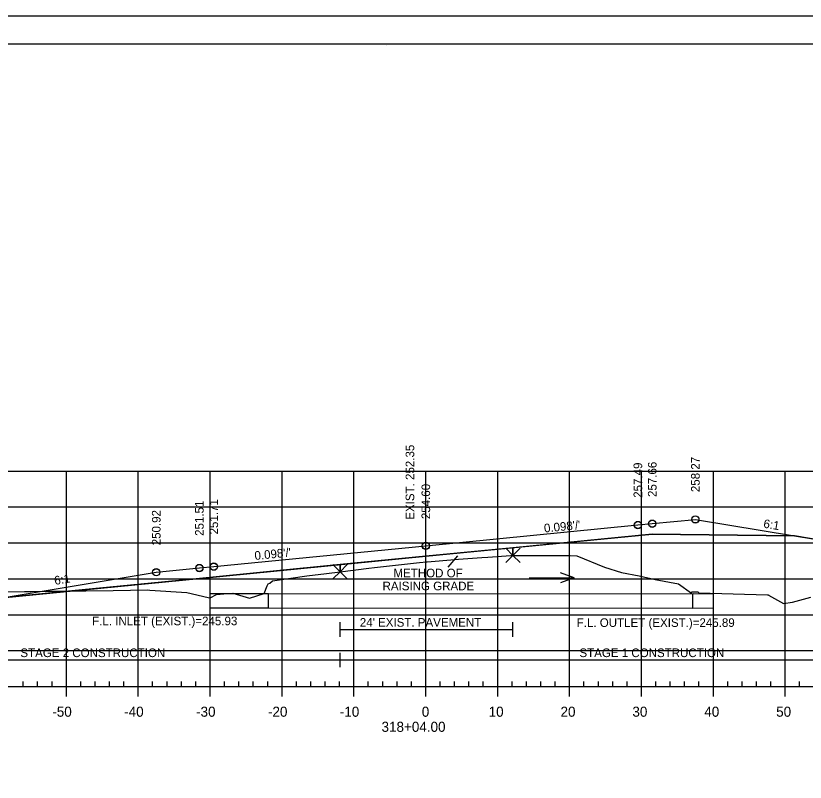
# Model space of a CAD drawing. Extents: x 1365647 to 1367999, y 387113 to 400173.
# Drawn here: x 1365837 to 1365946.9, y 398786.3 to 398893 of the extents above; entities that cross this region are included whole.
import ezdxf

# ---------------------------------------------------------------- set-up
doc = ezdxf.new("R2010")
doc.units = 0
for name, color, linetype in [('R_Alt Surface', 7, 'Continuous'), ('R_Axis', 7, 'Continuous'), ('R_Axis Annot', 7, 'Continuous'), ('R_Border', 7, 'Continuous'), ('R_Border Notes', 7, 'Continuous'), ('R_Contours', 7, 'Continuous'), ('R_Detour', 7, 'Continuous'), ('R_Dimension', 7, 'Continuous'), ('R_Exist Surface', 7, 'Continuous'), ('R_Fin Surface', 7, 'Continuous'), ('R_Fin Surface Annot', 7, 'Continuous'), ('R_Grid', 7, 'Continuous'), ('R_No Plot', 7, 'Continuous'), ('R_Water', 7, 'Continuous'), ('R_Water Annot', 7, 'Continuous'), ('R_Xsect Elev', 7, 'Continuous')]:
    doc.layers.add(name, color=color, linetype=linetype)

msp = doc.modelspace()

# ---------------------------------------------------------------- linework, layer by layer
at = {"layer": 'R_Alt Surface'}
msp.add_lwpolyline([(1365835.17, 398811.98), (1365862.59, 398814.68), (1365894.09, 398817.77), (1365925.59, 398820.85), (1365945.36, 398820.61)], dxfattribs=at)
at = {"layer": 'R_Axis'}
for p, q in [((1365838.09, 398799.63), (1365838.09, 398800.33)), ((1365840.09, 398799.63), (1365840.09, 398800.33)), ((1365842.09, 398799.63), (1365842.09, 398800.33)), ((1365846.09, 398799.63), (1365846.09, 398800.33)), ((1365848.09, 398799.63), (1365848.09, 398800.33)), ((1365850.09, 398799.63), (1365850.09, 398800.33)), ((1365852.09, 398799.63), (1365852.09, 398800.33)), ((1365856.09, 398799.63), (1365856.09, 398800.33)), ((1365858.09, 398799.63), (1365858.09, 398800.33)), ((1365860.09, 398799.63), (1365860.09, 398800.33)), ((1365862.09, 398799.63), (1365862.09, 398800.33)), ((1365866.09, 398799.63), (1365866.09, 398800.33)), ((1365868.09, 398799.63), (1365868.09, 398800.33)), ((1365870.09, 398799.63), (1365870.09, 398800.33)), ((1365872.09, 398799.63), (1365872.09, 398800.33)), ((1365876.09, 398799.63), (1365876.09, 398800.33)), ((1365878.09, 398799.63), (1365878.09, 398800.33)), ((1365880.09, 398799.63), (1365880.09, 398800.33)), ((1365882.09, 398799.63), (1365882.09, 398800.33)), ((1365886.09, 398799.63), (1365886.09, 398800.33)), ((1365888.09, 398799.63), (1365888.09, 398800.33)), ((1365890.09, 398799.63), (1365890.09, 398800.33)), ((1365892.09, 398799.63), (1365892.09, 398800.33)), ((1365896.09, 398799.63), (1365896.09, 398800.33)), ((1365898.09, 398799.63), (1365898.09, 398800.33)), ((1365900.09, 398799.63), (1365900.09, 398800.33)), ((1365902.09, 398799.63), (1365902.09, 398800.33)), ((1365906.09, 398799.63), (1365906.09, 398800.33)), ((1365908.09, 398799.63), (1365908.09, 398800.33)), ((1365910.09, 398799.63), (1365910.09, 398800.33)), ((1365912.09, 398799.63), (1365912.09, 398800.33)), ((1365916.09, 398799.63), (1365916.09, 398800.33)), ((1365918.09, 398799.63), (1365918.09, 398800.33)), ((1365920.09, 398799.63), (1365920.09, 398800.33)), ((1365922.09, 398799.63), (1365922.09, 398800.33)), ((1365926.09, 398799.63), (1365926.09, 398800.33)), ((1365928.09, 398799.63), (1365928.09, 398800.33)), ((1365930.09, 398799.63), (1365930.09, 398800.33)), ((1365932.09, 398799.63), (1365932.09, 398800.33)), ((1365936.09, 398799.63), (1365936.09, 398800.33)), ((1365938.09, 398799.63), (1365938.09, 398800.33)), ((1365940.09, 398799.63), (1365940.09, 398800.33)), ((1365942.09, 398799.63), (1365942.09, 398800.33)), ((1365946.09, 398799.63), (1365946.09, 398800.33)), ((1365749.09, 398799.63), (1366039.09, 398799.63)), ((1365844.09, 398798.23), (1365844.09, 398799.63)), ((1365854.09, 398798.23), (1365854.09, 398799.63)), ((1365864.09, 398798.23), (1365864.09, 398799.63)), ((1365874.09, 398798.23), (1365874.09, 398799.63)), ((1365884.09, 398798.23), (1365884.09, 398799.63)), ((1365894.09, 398798.23), (1365894.09, 398799.63)), ((1365904.09, 398798.23), (1365904.09, 398799.63)), ((1365914.09, 398798.23), (1365914.09, 398799.63)), ((1365924.09, 398798.23), (1365924.09, 398799.63)), ((1365934.09, 398798.23), (1365934.09, 398799.63)), ((1365944.09, 398798.23), (1365944.09, 398799.63))]:
    msp.add_line(p, q, dxfattribs=at)
at = {"layer": 'R_Border'}
for p, q in [((1365736.09, 398889.09), (1366052.27, 398889.09)), ((1365888.61, 398888.83), (1365888.61, 398888.83)), ((1365888.61, 398888.83), (1365888.61, 398888.83))]:
    msp.add_line(p, q, dxfattribs=at)
at = {"layer": 'R_Contours'}
for p, q in [((1365953.59, 398819.24), (1365945.36, 398820.61)), ((1365906.2, 398818.95), (1365894.09, 398817.77)), ((1365905.9, 398817.86), (1365906.2, 398817.88)), ((1365906.2, 398817.88), (1365906.2, 398818.95)), ((1365906.2, 398818.95), (1365906.2, 398817.88)), ((1365894.09, 398817.77), (1365882.17, 398816.6)), ((1365893.22, 398816.88), (1365894.2, 398816.98)), ((1365894.84, 398817.05), (1365895.39, 398817.1)), ((1365882.17, 398816.6), (1365862.59, 398814.68)), ((1365882.17, 398816.6), (1365882.17, 398815.62)), ((1365882.17, 398815.62), (1365882.17, 398816.6)), ((1365862.59, 398814.68), (1365844.85, 398812.93)), ((1365872.76, 398814.36), (1365877.53, 398815.06)), ((1365871.59, 398812.6), (1365872.02, 398813.64)), ((1365872.37, 398814), (1365872.76, 398814.36)), ((1365855.72, 398813.06), (1365860.84, 398812.71)), ((1365941.63, 398812.38), (1365941.73, 398812.38)), ((1365941.73, 398812.38), (1365941.74, 398812.38)), ((1365941.74, 398812.38), (1365941.75, 398812.37)), ((1365941.75, 398812.37), (1365943.84, 398811.18)), ((1365943.84, 398811.18), (1365945.08, 398811.39)), ((1365945.08, 398811.39), (1365947.64, 398812.08))]:
    msp.add_line(p, q, dxfattribs=at)
for points in [[(1365945.36, 398820.61), (1365925.59, 398820.85), (1365906.2, 398818.95)], [(1365895.39, 398817.1), (1365898.64, 398817.34), (1365901.89, 398817.6), (1365902.7, 398817.65), (1365905.9, 398817.86)], [(1365906.2, 398817.88), (1365906.97, 398817.88), (1365909.4, 398817.86), (1365911.89, 398817.85), (1365914.16, 398817.85), (1365915.11, 398817.82)], [(1365882.17, 398815.62), (1365886.16, 398816.11), (1365886.93, 398816.2), (1365893.22, 398816.88)], [(1365894.2, 398816.98), (1365894.3, 398816.99), (1365894.84, 398817.05)], [(1365915.11, 398817.82), (1365918.96, 398816.26), (1365921.33, 398815.51), (1365923.76, 398815.06)], [(1365877.53, 398815.06), (1365880.29, 398815.38), (1365882.17, 398815.62)], [(1365923.76, 398815.06), (1365925.98, 398814.54), (1365929.26, 398813.95), (1365931.04, 398812.65)], [(1365872.02, 398813.64), (1365872.15, 398813.95), (1365872.37, 398814)], [(1365844.85, 398812.93), (1365850.58, 398813.01), (1365855.41, 398813.09), (1365855.72, 398813.06)], [(1365860.84, 398812.71), (1365863.8, 398812.02), (1365864.08, 398811.96)], [(1365864.08, 398811.96), (1365864.96, 398812.44), (1365866.01, 398812.53), (1365867.24, 398812.61)], [(1365867.24, 398812.61), (1365869.55, 398811.92), (1365871.59, 398812.6)], [(1365931.04, 398812.65), (1365931.1, 398812.8), (1365931.95, 398812.8), (1365932.08, 398812.69), (1365941.63, 398812.38)]]:
    msp.add_lwpolyline(points, dxfattribs=at)
msp.add_lwpolyline([(1365825.31, 398812.68), (1365831.62, 398812.76), (1365844.85, 398812.93), (1365835.17, 398811.98), (1365834.59, 398811.89), (1365831.14, 398810.74)], close=True, dxfattribs=at)
at = {"layer": 'R_Detour'}
for p, q in [((1365906.2, 398817.88), (1365906.2, 398818.95)), ((1365882.17, 398815.62), (1365882.17, 398816.6))]:
    msp.add_line(p, q, dxfattribs=at)
at = {"layer": 'R_Dimension'}
msp.add_line((1365897.21, 398816.25), (1365898.53, 398817.82), dxfattribs=at)
at = {"layer": 'R_Exist Surface'}
msp.add_lwpolyline([(1365831.62, 398812.76), (1365850.58, 398813.01), (1365855.41, 398813.09), (1365855.72, 398813.06), (1365860.84, 398812.71), (1365863.8, 398812.02), (1365864.08, 398811.96), (1365864.96, 398812.44), (1365866.01, 398812.53), (1365867.24, 398812.61), (1365869.55, 398811.92), (1365871.59, 398812.6), (1365872.02, 398813.64), (1365872.15, 398813.95), (1365872.37, 398814), (1365872.76, 398814.36), (1365877.53, 398815.06), (1365880.29, 398815.38), (1365882.17, 398815.62), (1365886.16, 398816.11), (1365886.93, 398816.2), (1365893.22, 398816.88), (1365894.2, 398816.98), (1365894.3, 398816.99), (1365894.84, 398817.05), (1365895.39, 398817.1), (1365898.64, 398817.34), (1365901.89, 398817.6), (1365902.7, 398817.65), (1365905.9, 398817.86), (1365906.2, 398817.88), (1365906.97, 398817.88), (1365909.4, 398817.86), (1365911.89, 398817.85), (1365914.16, 398817.85), (1365915.11, 398817.82), (1365918.96, 398816.26), (1365921.33, 398815.51), (1365923.76, 398815.06), (1365925.98, 398814.54), (1365929.26, 398813.95), (1365931.04, 398812.65), (1365931.1, 398812.8), (1365931.95, 398812.8), (1365932.08, 398812.69), (1365941.63, 398812.38), (1365941.73, 398812.38), (1365941.74, 398812.38), (1365941.75, 398812.37), (1365943.84, 398811.18), (1365945.08, 398811.39), (1365947.64, 398812.08)], dxfattribs=at)
at = {"layer": 'R_Fin Surface'}
msp.add_lwpolyline([(1365825.31, 398812.68), (1365831.14, 398810.74), (1365834.59, 398811.89), (1365835.17, 398811.98), (1365856.59, 398815.55), (1365862.59, 398816.14), (1365864.59, 398816.34), (1365894.09, 398819.23), (1365923.59, 398822.12), (1365925.59, 398822.31), (1365931.59, 398822.9), (1365945.36, 398820.61), (1365953.59, 398819.24), (1365961.63, 398816.55), (1365980.59, 398810.23), (1365982.56, 398809.58), (1365987.66, 398811.28)], dxfattribs=at)
at = {"layer": 'R_Grid'}
for p, q in [((1365749.09, 398829.63), (1366039.09, 398829.63)), ((1365844.09, 398799.63), (1365844.09, 398829.63)), ((1365854.09, 398799.63), (1365854.09, 398829.63)), ((1365864.09, 398799.63), (1365864.09, 398829.63)), ((1365874.09, 398799.63), (1365874.09, 398829.63)), ((1365884.09, 398799.63), (1365884.09, 398829.63)), ((1365894.09, 398799.63), (1365894.09, 398829.63)), ((1365904.09, 398799.63), (1365904.09, 398829.63)), ((1365914.09, 398799.63), (1365914.09, 398829.63)), ((1365924.09, 398799.63), (1365924.09, 398829.63)), ((1365934.09, 398799.63), (1365934.09, 398829.63)), ((1365944.09, 398799.63), (1365944.09, 398829.63)), ((1365749.09, 398824.63), (1366039.09, 398824.63)), ((1365749.09, 398819.63), (1366039.09, 398819.63)), ((1365749.09, 398814.63), (1366039.09, 398814.63)), ((1365749.09, 398809.63), (1366039.09, 398809.63)), ((1365749.09, 398804.63), (1366039.09, 398804.63)), ((1365749.09, 398799.63), (1366039.09, 398799.63))]:
    msp.add_line(p, q, dxfattribs=at)
at = {"layer": 'R_No Plot'}
msp.add_line((1365723.69, 398892.99), (1366057.03, 398892.99), dxfattribs=at)
msp.add_lwpolyline([(1365723.69, 398892.99), (1366057.03, 398892.99), (1366057.03, 398679.65), (1365723.69, 398679.65)], close=True, dxfattribs=at)
for points in [[(1365906.2, 398817.88), (1365905.2, 398818.88), (1365906.2, 398817.88), (1365905.2, 398816.88), (1365906.2, 398817.88), (1365907.2, 398816.88), (1365906.2, 398817.88), (1365907.2, 398818.88)], [(1365882.17, 398815.62), (1365881.17, 398816.62), (1365882.17, 398815.62), (1365881.17, 398814.62), (1365882.17, 398815.62), (1365883.17, 398814.62), (1365882.17, 398815.62), (1365883.17, 398816.62)]]:
    msp.add_lwpolyline(points, dxfattribs=at)
for centre in [(1365931.59, 398822.9), (1365931.59, 398822.9), (1365931.59, 398822.88), (1365923.59, 398822.12), (1365923.59, 398822.12), (1365923.59, 398822.09), (1365925.59, 398822.31), (1365925.59, 398822.31), (1365925.59, 398822.29), (1365894.09, 398819.23), (1365894.09, 398819.23), (1365894.09, 398819.2), (1365864.59, 398816.34), (1365864.59, 398816.33), (1365864.59, 398816.31), (1365856.59, 398815.55), (1365856.59, 398815.55), (1365856.59, 398815.53), (1365862.59, 398816.14), (1365862.59, 398816.14), (1365862.59, 398816.11)]:
    msp.add_circle(centre, 0.5, dxfattribs=at)
at = {"layer": 'R_Water'}
for p, q in [((1365864.09, 398812.57), (1365872.21, 398812.57)), ((1365872.21, 398810.57), (1365872.21, 398812.57)), ((1365872.21, 398812.57), (1365931.22, 398812.53)), ((1365931.22, 398810.53), (1365931.22, 398812.53)), ((1365934.09, 398812.48), (1365931.26, 398812.53)), ((1365864.09, 398810.57), (1365872.21, 398810.57)), ((1365872.21, 398810.57), (1365931.22, 398810.53)), ((1365934.09, 398810.48), (1365931.22, 398810.53)), ((1365882.17, 398806.57), (1365882.17, 398808.57)), ((1365906.2, 398806.57), (1365906.2, 398808.57)), ((1365882.17, 398807.57), (1365906.2, 398807.57)), ((1365882.17, 398802.34), (1365882.17, 398804.34)), ((1365825.31, 398803.34), (1365882.17, 398803.34)), ((1365882.17, 398803.34), (1365987.53, 398803.34))]:
    msp.add_line(p, q, dxfattribs=at)
at = {"layer": 'R_Water Annot'}
for p, q in [((1365908.45, 398814.75), (1365914.73, 398814.75)), ((1365914.73, 398814.75), (1365912.81, 398815.45)), ((1365914.73, 398814.75), (1365912.81, 398814.05))]:
    msp.add_line(p, q, dxfattribs=at)

# ---------------------------------------------------------------- texts
at = {"layer": 'R_Axis Annot'}
for s, p in [('-50', (1365842.13, 398795.43)), ('-40', (1365852.13, 398795.43)), ('-30', (1365862.13, 398795.43)), ('-20', (1365872.13, 398795.43)), ('-10', (1365882.13, 398795.43)), ('0', (1365893.53, 398795.43)), ('10', (1365902.83, 398795.43)), ('20', (1365912.83, 398795.43)), ('30', (1365922.83, 398795.43)), ('40', (1365932.83, 398795.43)), ('50', (1365942.83, 398795.43)), ('318+04.00', (1365887.93, 398793.33))]:
    msp.add_text(s, height=1.4, dxfattribs=at).set_placement(p)
at = {"layer": 'R_Border Notes'}
for s, p in [('F.L. INLET (EXIST.)=245.93', (1365847.67, 398808.16)), ('F.L. OUTLET (EXIST.)=245.89', (1365915.08, 398807.93))]:
    msp.add_text(s, height=1.2, dxfattribs=at).set_placement(p)
at = {"layer": 'R_Fin Surface Annot'}
for s, rotation, p in [("0.098'/'", 5.5972, (1365910.59, 398821.06)), ('6:1', 350.5377, (1365940.99, 398821.76)), ("0.098'/'", 5.5972, (1365870.32, 398817.24)), ('6:1', 9.4624, (1365842.5, 398813.77))]:
    msp.add_text(s, height=1.2, rotation=rotation, dxfattribs=at).set_placement(p)
at = {"layer": 'R_Water'}
for s, p in [('METHOD OF', (1365889.59, 398814.83)), ('RAISING GRADE', (1365888.07, 398813.03)), ("24' EXIST. PAVEMENT", (1365884.91, 398807.96)), ('STAGE 2 CONSTRUCTION', (1365837.69, 398803.73)), ('STAGE 1 CONSTRUCTION', (1365915.46, 398803.73))]:
    msp.add_text(s, height=1.2, dxfattribs=at).set_placement(p)
at = {"layer": 'R_Xsect Elev'}
for s, p in [('EXIST. 252.35', (1365892.48, 398822.85)), ('258.27', (1365932.19, 398826.69)), ('257.49', (1365924.19, 398825.9)), ('257.66', (1365926.19, 398826.01)), ('254.60', (1365894.69, 398822.93)), ('251.71', (1365865.19, 398820.8)), ('251.51', (1365863.19, 398820.6)), ('250.92', (1365857.19, 398819.29))]:
    msp.add_text(s, height=1.2, rotation=90, dxfattribs=at).set_placement(p)

doc.saveas('drawing.dxf')
